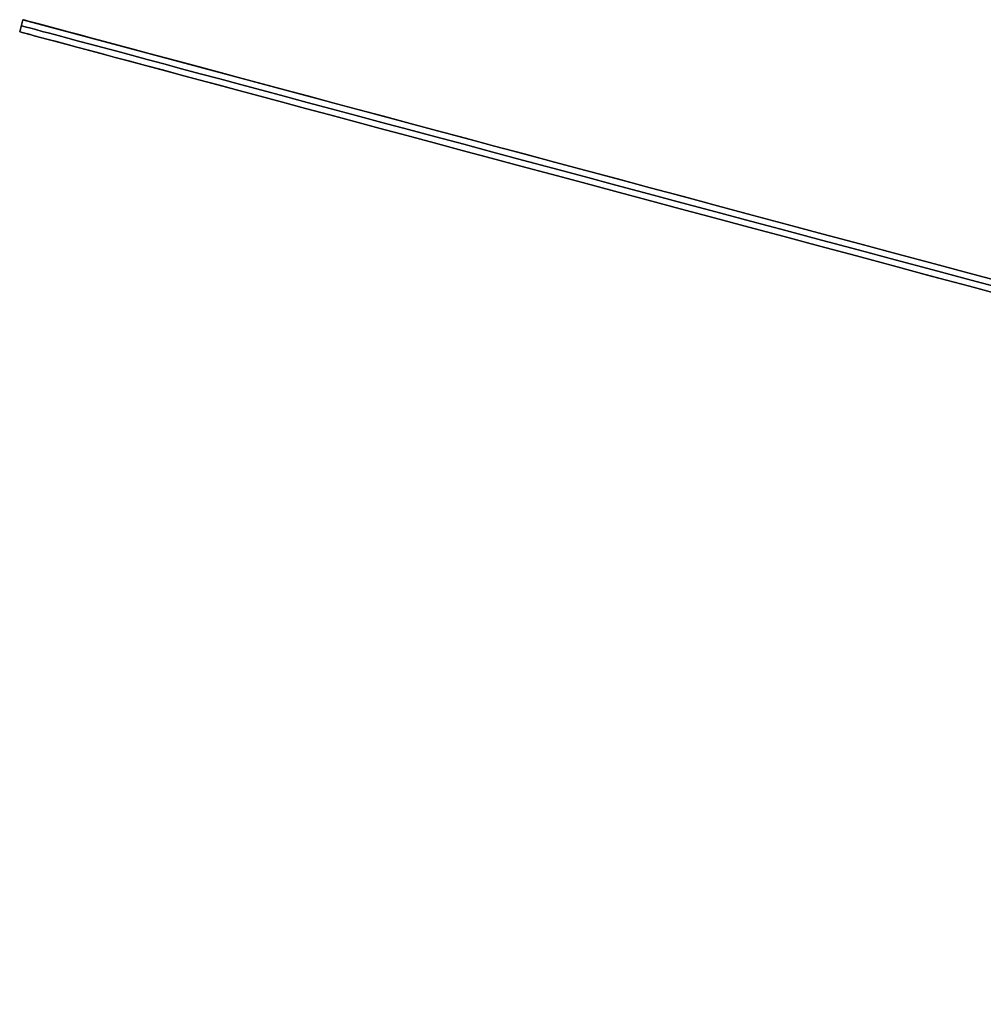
# Model space of a CAD drawing. Header units: millimetres. Extents: x -83 to 676, y -83 to 676.
# Tile 640 of 656: x 305 to 351, y 629 to 676. Entities that reach past the tile are written whole.
import ezdxf

# ---------------------------------------------------------------- set-up
doc = ezdxf.new("R2010")
doc.units = ezdxf.units.MM
doc.header["$MEASUREMENT"] = 0
doc.layers.add('IGES level 0', color=7, linetype='Continuous', true_color=0xff7878)

msp = doc.modelspace()

# ---------------------------------------------------------------- linework, layer by layer
at = {"layer": 'IGES level 0', "color": 6, "true_color": 0xff00ff}
for p, q in [((304.942, 675.737, -43.5), (305.097, 676.317, -43.5)), ((304.942, 675.737, -43.5), (305.097, 676.317, -43.5)), ((305.097, 676.317, 31.5), (304.942, 675.737, 31.5)), ((304.942, 675.737, -6), (305.097, 676.317, -6)), ((305.097, 676.317, 31.5), (304.942, 675.737, 31.5)), ((305.019, 676.027, -43.5), (305.019, 676.027, 31.5)), ((305.097, 676.317, 31.5), (305.097, 676.317, -43.5)), ((305.097, 676.317, -6), (478.963, 629.73, -6)), ((305.097, 676.317, -43.5), (305.097, 676.317, 31.5)), ((304.942, 675.737, 31.5), (304.942, 675.737, -43.5)), ((304.942, 675.737, 31.5), (304.942, 675.737, -43.5)), ((304.942, 675.737, -6), (478.808, 629.15, -6))]:
    msp.add_line(p, q, dxfattribs=at)
at = {"layer": 'IGES level 0', "color": 6, "true_color": 0xff00ff, "extrusion": (0.258819, 0.965926, 0)}
for centre, start, end in [((-209.657, -43.5, 731.937), 180, 0), ((-209.657, 31.5, 731.937), 0, 180)]:
    msp.add_arc(centre, 90, start, end, dxfattribs=at)
at = {"layer": 'IGES level 0', "color": 6, "true_color": 0xff00ff, "extrusion": (0.258819, 0.965926, -9.82479e-16)}
for centre in [(-209.657, 31.5, 732.237), (-209.657, 31.5, 732.237), (-209.657, 31.5, 731.637)]:
    msp.add_arc(centre, 90, 0, 180, dxfattribs=at)
at = {"layer": 'IGES level 0', "color": 6, "true_color": 0xff00ff, "extrusion": (0.258819, 0.965926, 9.82479e-16)}
for centre in [(-209.657, -43.5, 732.237), (-209.657, -43.5, 732.237), (-209.657, -43.5, 731.637)]:
    msp.add_arc(centre, 90, 180, 0, dxfattribs=at)
at = {"layer": 'IGES level 0', "color": 6, "true_color": 0xff00ff, "extrusion": (0.258819, 0.965926, 6.66682e-15)}
msp.add_arc((-209.657, -43.5, 731.637), 90, 180, 0, dxfattribs=at)
at = {"layer": 'IGES level 0', "color": 6, "true_color": 0xff00ff, "extrusion": (0.258819, 0.965926, -6.82121e-15)}
msp.add_arc((-209.657, 31.5, 731.637), 90, 0, 180, dxfattribs=at)

doc.saveas('drawing.dxf')
